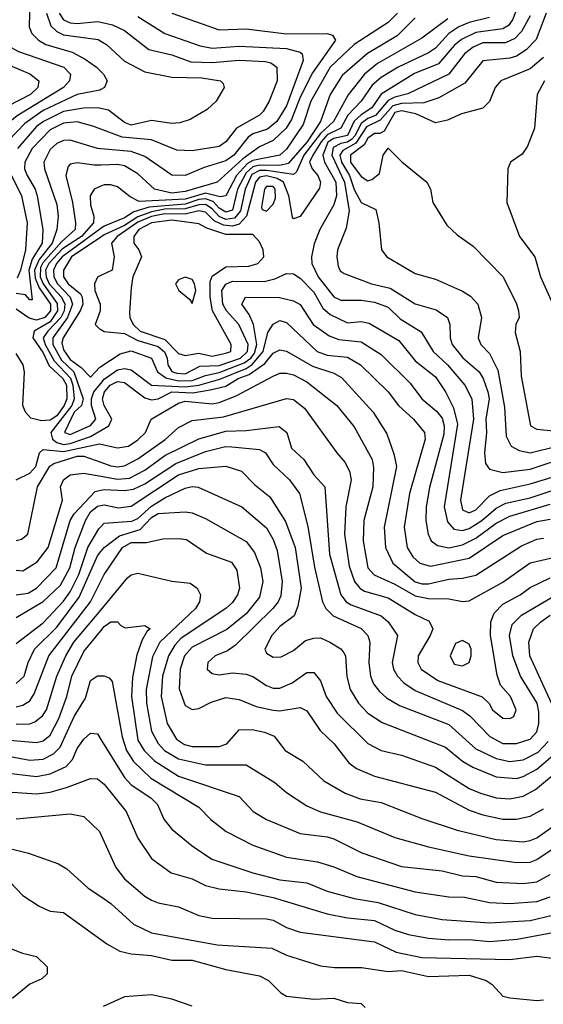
# Model space of a CAD drawing. Header units: inches. Extents: x 1793389 to 1900389, y 320802 to 470796.
# Tile 388 of 656: x 1829760 to 1831309, y 442159 to 445071. Entities that reach past the tile are written whole.
import ezdxf

# ---------------------------------------------------------------- set-up
doc = ezdxf.new("R2010")
doc.units = ezdxf.units.IN
doc.header["$MEASUREMENT"] = 0
doc.layers.add('B8424', color=7, linetype='Continuous')
doc.layers.add('B8434', color=7, linetype='Continuous')

msp = doc.modelspace()

# ---------------------------------------------------------------- linework, layer by layer
at = {"layer": 'B8424', "color": 2}
for points, elevation in [([(1829605.5, 445110), (1829618.5, 445058.5), (1829642.9, 445022.9), (1829670.3, 444970), (1829691.9, 444951.9), (1829790, 444910.3), (1829817.1, 444890), (1829814, 444870), (1829792.2, 444850), (1829725.4, 444814.6), (1829691.6, 444788.4), (1829630, 444707.3), (1829610, 444702.9), (1829590, 444722), (1829563.2, 444810), (1829552.1, 444832.1), (1829536.4, 444850), (1829387.1, 444950), (1829336.9, 444990), (1829294.8, 445070), (1829219.8, 445170)], 358), ([(1829727.7, 445110), (1829723.1, 445010), (1829733, 444990), (1829756.7, 444976.7), (1829890.5, 444930), (1829910.3, 444910), (1829907.2, 444890), (1829890.1, 444869.9), (1829753.1, 444786.9), (1829708.9, 444751.1), (1829692.2, 444727.8), (1829674.4, 444690), (1829650, 444605.2), (1829630, 444599.5), (1829610, 444613.3), (1829570, 444671.6), (1829555.7, 444710), (1829539.1, 444790), (1829518, 444830), (1829470.3, 444870.3), (1829301.7, 444970), (1829266, 445050), (1829195.8, 445130)], 362), ([(1829790.3, 445130), (1829788.7, 445050), (1829796.4, 445030), (1829815.5, 445010), (1829837.8, 444997.8), (1829915.2, 444975.2), (1829953.8, 444953.8), (1829987.7, 444930), (1830000, 444917.7)], 366), ([(1829839.3, 445090), (1829852.5, 445052.5), (1829870, 445035.6), (1829890, 445026), (1829992.4, 445012.4), (1830000, 445007.7)], 370), ([(1829876.9, 445090), (1829890, 445070.3), (1829910, 445061.8), (1829930, 445059.7), (1829990, 445065.8), (1830000, 445063.4)], 374), ([(1830000, 444864), (1829997.4, 444862.6), (1829930, 444849.8), (1829830, 444801.8), (1829775.7, 444764.3), (1829726.9, 444713.1)], 366), ([(1830000, 444807.8), (1829990, 444809.8), (1829948.9, 444808.9), (1829890, 444799.4), (1829830.3, 444770), (1829810, 444754.6), (1829753.4, 444690)], 370), ([(1830000, 444747.3), (1829976.2, 444756.2), (1829930, 444768.3), (1829890, 444764.5), (1829850, 444745.1), (1829797.3, 444690), (1829775.8, 444650), (1829774.9, 444630), (1829782, 444610), (1829805.8, 444570), (1829811.5, 444550), (1829829.1, 444450), (1829827.2, 444410), (1829797.2, 444362.8), (1829787.5, 444330), (1829797.3, 444242.7), (1829790, 444242.7), (1829777.5, 444257.5), (1829750, 444260.8)], 374), ([(1830000, 444688.9), (1829990, 444689.8), (1829910, 444714.3), (1829890, 444714), (1829870, 444704.7), (1829850, 444687), (1829832, 444650), (1829833.7, 444630), (1829870, 444524.7), (1829873.6, 444490), (1829870.2, 444450), (1829856.2, 444410), (1829817.8, 444362.2), (1829803.8, 444330), (1829806.1, 444306.1), (1829818.1, 444278.1), (1829851.2, 444230), (1829851.7, 444210), (1829834.5, 444190), (1829810, 444182.5), (1829787.9, 444187.9), (1829750, 444214.8)], 378), ([(1830000, 444640.9), (1829980.4, 444640.4), (1829930, 444647.3), (1829910, 444643.7), (1829903.4, 444636.6), (1829897, 444610), (1829916.9, 444530), (1829925.7, 444470), (1829924.6, 444450), (1829884.7, 444415.3), (1829828.3, 444351.7), (1829822.2, 444337.8), (1829821.1, 444310), (1829830.1, 444290), (1829871.5, 444231.5), (1829872.5, 444210), (1829850, 444177.7), (1829803.1, 444150), (1829799.3, 444130), (1829830, 444086.2), (1829847.7, 444047.7), (1829887.7, 444010), (1829898.8, 443990), (1829899.5, 443950), (1829891.9, 443930), (1829870, 443899.8), (1829850, 443886.5), (1829824.9, 443884.9), (1829792.9, 443892.9), (1829777, 443910), (1829769.5, 443930.5), (1829774.5, 444030), (1829770.6, 444050), (1829750, 444083.8)], 382), ([(1829736.5, 444610), (1829766, 444550), (1829782, 444470), (1829777.7, 444390), (1829762.4, 444330), (1829753.1, 444306.9)], 370), ([(1830000, 444578.5), (1829980.7, 444570), (1829968.7, 444550), (1829970, 444522), (1829979.5, 444490), (1829978.5, 444470), (1829943.2, 444430), (1829886.7, 444393.3), (1829846.6, 444350), (1829836.9, 444330), (1829838.4, 444310), (1829847.9, 444290), (1829884.1, 444250), (1829893.4, 444230), (1829891.6, 444210), (1829881.7, 444190), (1829843.2, 444150), (1829830.1, 444130), (1829836.1, 444110), (1829862.4, 444062.4), (1829910.4, 444010.4), (1829917.4, 443990), (1829921, 443950), (1829914.7, 443930), (1829852, 443850), (1829857.2, 443830), (1829870, 443820.2), (1829890, 443814.4), (1829910, 443818), (1829970, 443838.5), (1830000, 443856)], 386), ([(1830000, 444453.2), (1829886.2, 444370), (1829869.5, 444350), (1829860.1, 444330), (1829860.8, 444310), (1829872.1, 444290), (1829909.5, 444250), (1829916.8, 444230), (1829901.4, 444190), (1829858.1, 444130), (1829858.1, 444110), (1829883.7, 444063.7), (1829920.7, 444030), (1829947.7, 443950), (1829942.7, 443930), (1829921.5, 443910), (1829893, 443850), (1829910, 443844.3), (1829970, 443870.4), (1829985.1, 443890), (1829972.5, 443930), (1829972.3, 443950), (1829979.8, 443970), (1830000, 443995.2)], 390), ([(1830000, 444428.1), (1829914, 444370), (1829889.4, 444330), (1829889.4, 444310), (1829903.2, 444290), (1829939.8, 444259.8), (1829945.4, 444250), (1829946.8, 444230), (1829938.8, 444210), (1829888.5, 444130), (1829885, 444115), (1829890, 444094.4), (1829910, 444066.5), (1829942.3, 444042.3), (1829970, 444013.4), (1829997, 444043), (1830000, 444044.9)], 394), ([(1830000, 444314), (1829990, 444309.2), (1829981.3, 444290), (1829982.3, 444270), (1829998.7, 444230), (1829998.7, 444210), (1829984, 444170), (1829996.7, 444156.7), (1830000, 444154.8)], 398), ([(1829749.6, 443710), (1829790.5, 443729.5), (1829807.8, 443750), (1829819.1, 443790), (1829830, 443800.2), (1829890, 443793.6), (1829996.5, 443816.5), (1830000, 443815.8)], 382), ([(1829750, 443530.8), (1829765.6, 443534.4), (1829784, 443550), (1829813.3, 443690), (1829849.1, 443750.9), (1829861.7, 443758.3), (1829930, 443780.6), (1829950, 443780.7), (1830000, 443762.4)], 378), ([(1829750, 443443), (1829770, 443441.6), (1829811.9, 443468.1), (1829844, 443510), (1829887.3, 443650), (1829880.7, 443690), (1829890, 443710.5), (1829910, 443724.9), (1829949.7, 443730.3), (1830000, 443721)], 374), ([(1829750, 443370.3), (1829784.9, 443375.1), (1829810, 443390.4), (1829868.2, 443450), (1829909.9, 443590.1), (1829921.5, 443610), (1829983.8, 443676.2), (1830000, 443679.3)], 370), ([(1829750, 443303.1), (1829830, 443350.3), (1829881.4, 443398.6), (1829908.9, 443450), (1829924.1, 443510), (1829955.1, 443590), (1829970, 443615.6), (1829990, 443632.6), (1830000, 443634.4)], 366), ([(1829750, 443226), (1829830, 443287.6), (1829890, 443351.6), (1829910, 443379.5), (1829935, 443430), (1829961.8, 443510), (1829994.3, 443565.7), (1830000, 443571.7)], 362), ([(1829750, 443108.4), (1829773, 443130), (1829785.4, 443170), (1829804.4, 443210), (1829870, 443274.3), (1829936.6, 443363.4), (1829990, 443486), (1830000, 443498.2)], 358), ([(1829750, 443038.9), (1829770, 443044.2), (1829790, 443057.1), (1829803, 443077), (1829846.9, 443190), (1829969.8, 443350), (1830000, 443410.5)], 354), ([(1829750, 442987.6), (1829790, 442988.9), (1829805.1, 442994.9), (1829827.6, 443012.4), (1829839.7, 443030), (1829869.8, 443130.2), (1829896.4, 443190), (1829920.9, 443230), (1830000, 443325.1)], 350), ([(1829730, 442940.2), (1829810, 442933.4), (1829830, 442938.7), (1829850, 442955.5), (1829875.6, 443004.4), (1829899.8, 443070), (1829914.5, 443130), (1829950, 443202.4), (1830000, 443264.1)], 346), ([(1829690, 442900.2), (1829790, 442881.5), (1829830, 442884.4), (1829860.3, 442899.7), (1829880, 442920), (1829921.7, 443010), (1829955.1, 443064.9), (1829970, 443117.3), (1829990, 443131), (1830000, 443131)], 342), ([(1829710, 442844.9), (1829810, 442832.6), (1829850, 442840.9), (1829897.3, 442862.7), (1829916.2, 442883.8), (1829930, 442916.3), (1829950, 442943), (1829970, 442960.7), (1829990, 442958.8), (1830000, 442942.8)], 338), ([(1829708.9, 442788.9), (1829810, 442781.7), (1829850, 442787.2), (1829899.1, 442800.9), (1829970, 442826.8), (1829990, 442826), (1830000, 442818.4)], 334), ([(1829750, 442708), (1829910, 442722.4), (1829950, 442714.9), (1829996.3, 442670), (1830000, 442661.8)], 330), ([(1829690, 442630.4), (1829786.4, 442606.4), (1829875.2, 442575.2), (1829899.9, 442559.9), (1829962.8, 442502.8), (1830000, 442478)], 326), ([(1829730, 442522.8), (1829770, 442481), (1829818, 442450), (1829850, 442434.8), (1829890, 442430.6), (1830000, 442351.5)], 322), ([(1828782.5, 442157.5), (1828830, 442180.5), (1828890, 442183), (1828973.6, 442206.4), (1829060.8, 442239.2), (1829109.7, 442270.3), (1829191.3, 442348.7), (1829310, 442405.5), (1829347.5, 442407.5), (1829450, 442397.3), (1829470.5, 442390.5), (1829510, 442366.8), (1829630, 442346), (1829690, 442341), (1829769, 442311), (1829810, 442301), (1829842, 442270), (1829842, 442250), (1829825.4, 442234.6), (1829790, 442219), (1829741.1, 442178.9), (1829690, 442159.5), (1829651.5, 442128.5)], 318)]:
    msp.add_lwpolyline(points, dxfattribs=dict(at, elevation=elevation))
at = {"layer": 'B8434', "color": 2}
for points, elevation in [([(1830210, 445090.3), (1830350, 445041.1), (1830430, 445044), (1830549.1, 445029.1), (1830670.2, 445030.2), (1830685.5, 445025.5), (1830694.4, 445010), (1830626.4, 444913.6), (1830590, 444841.3), (1830564.7, 444775.3), (1830548.1, 444750), (1830510, 444713.1), (1830470, 444694.8), (1830420.5, 444659.5), (1830344, 444590), (1830250, 444562.4), (1830210, 444558), (1830159.5, 444570), (1830110, 444615.1), (1830070, 444638.3), (1830050, 444642.3), (1830000, 444640.9)], 382), ([(1830877.6, 445090), (1830850, 445062.4), (1830750, 444997.7), (1830678.5, 444930), (1830621.3, 444830), (1830599.1, 444760.9), (1830550, 444688.2), (1830530, 444669.8), (1830450, 444654.6), (1830434.5, 444645.5), (1830401.7, 444610), (1830370, 444549.6), (1830353.3, 444546.7), (1830310, 444557.5), (1830250, 444540.3), (1830113.5, 444533.5), (1830087.1, 444547.1), (1830050, 444576.2), (1830030, 444582.9), (1830010, 444582.9), (1830000, 444578.5)], 386), ([(1830110, 445080.3), (1830190, 445030.3), (1830293.9, 444993.9), (1830330, 444986.9), (1830410, 444992.7), (1830550, 444985.2), (1830590, 444974.9), (1830596.3, 444970), (1830598.7, 444950), (1830550, 444816.2), (1830520.8, 444770), (1830493.4, 444746.6), (1830450, 444732.8), (1830436.4, 444723.6), (1830393.6, 444670), (1830370, 444653.8), (1830306.2, 444633.8), (1830249.7, 444609.7), (1830210, 444611.5), (1830130, 444666.6), (1830090, 444681.4), (1830000, 444688.9)], 378), ([(1831227.1, 445092.9), (1831218.5, 445070), (1831206.5, 445053.5), (1831190, 445044.2), (1831110, 445033.3), (1831067.5, 445012.5), (1831045.3, 444994.7), (1830999.6, 444940.4), (1830928.7, 444911.3), (1830830, 444850.9), (1830802, 444810), (1830770, 444789.9), (1830750, 444770.8), (1830730, 444728.4), (1830690, 444719.9), (1830671.8, 444708.2), (1830657.3, 444670), (1830661.8, 444650), (1830695.9, 444590), (1830697.2, 444550), (1830690, 444523.7), (1830648.5, 444450), (1830631.7, 444408.3), (1830623.1, 444370), (1830624.2, 444350), (1830643.2, 444310), (1830690, 444251.7), (1830710, 444241.1), (1830770, 444241.7), (1830810, 444235.6), (1830850, 444220.4), (1830885.9, 444185.9), (1830947.7, 444147.7), (1830983.1, 444090), (1831025.7, 444050), (1831077.6, 443990), (1831098, 443950), (1831102.4, 443890), (1831064, 443650), (1831070, 443622), (1831090, 443612.2), (1831110, 443621.7), (1831150, 443662.6), (1831181.2, 443678.8), (1831270, 443698), (1831410, 443740.8)], 402), ([(1831270, 445082), (1831244.4, 445035.6), (1831225, 445015), (1831197.6, 445002.4), (1831130, 445002.4), (1831101.3, 444990), (1831076.5, 444970), (1831030.2, 444909.8), (1830908.5, 444851.5), (1830870, 444842.1), (1830850, 444832.1), (1830812.7, 444787.3), (1830790, 444778.6), (1830770, 444764.3), (1830752.2, 444727.8), (1830742.6, 444717.4), (1830730, 444708.2), (1830710, 444704.4), (1830687.5, 444692.5), (1830683.5, 444670), (1830721.2, 444590), (1830734.5, 444505.5), (1830726, 444454), (1830700.5, 444390), (1830698, 444370), (1830702, 444342), (1830708.5, 444328.5), (1830720.4, 444320.4), (1830801, 444290), (1830856.5, 444276.5), (1830930, 444230.3), (1830992.8, 444212.8), (1831025.5, 444190), (1831033, 444170), (1831034, 444130), (1831039.5, 444110), (1831071.2, 444071.2), (1831119.5, 444030), (1831131.6, 444010), (1831145.5, 443970), (1831149.1, 443950), (1831138.8, 443890), (1831141.2, 443850), (1831135.6, 443790), (1831138.7, 443758.7), (1831150, 443741.6), (1831190, 443731.8), (1831270, 443741.3), (1831390, 443781.3)], 406), ([(1831317.3, 445090), (1831287.8, 445012.2), (1831258.6, 444981.4), (1831230, 444963.1), (1831210, 444956.8), (1831130, 444949.6), (1831077.2, 444882.8), (1831000.4, 444839.6), (1830955.5, 444824.5), (1830890, 444822.6), (1830864, 444816), (1830826.6, 444773.4), (1830785.8, 444754.2), (1830754.8, 444705.2), (1830716.1, 444683.9), (1830707.2, 444670), (1830712.5, 444650), (1830736.4, 444610), (1830750, 444568.2), (1830770, 444530.4), (1830814, 444510), (1830823, 444470), (1830830.6, 444390.6), (1830846, 444370), (1830930, 444320.7), (1830990, 444304), (1831070, 444268), (1831093.5, 444253.5), (1831115.5, 444230), (1831126, 444190), (1831116.3, 444130), (1831124.9, 444110), (1831150, 444084), (1831174.4, 444034.4), (1831194.9, 443925.1), (1831199.5, 443839.5), (1831214, 443810), (1831237.4, 443797.4), (1831270, 443790.3), (1831430, 443829.2)], 410), ([(1831150, 445077.3), (1831090, 445062.5), (1831059.5, 445050), (1831030.1, 445029.9), (1830990, 444986.6), (1830970, 444972.6), (1830880.4, 444930), (1830830, 444899.8), (1830802.7, 444877.3), (1830770.1, 444829.9), (1830731.1, 444788.9), (1830710.2, 444750), (1830670, 444729.9), (1830652.1, 444710), (1830627.4, 444670), (1830617.5, 444650), (1830625.2, 444630), (1830642.6, 444610), (1830650.3, 444590), (1830647.2, 444572.8), (1830590, 444489.2), (1830570, 444482), (1830567, 444487), (1830556.1, 444550), (1830540.7, 444590), (1830521.5, 444601.5), (1830490, 444608.7), (1830470, 444604.8), (1830457.7, 444590), (1830430.9, 444490), (1830410, 444465.7), (1830390, 444460.2), (1830363, 444463), (1830336, 444476), (1830310, 444501.7), (1830290, 444505.9), (1830250, 444496), (1830190, 444497.2), (1830150, 444488.5), (1830110, 444472), (1830048.9, 444430), (1830031.7, 444410), (1830039.3, 444370), (1830033.4, 444330), (1830000, 444314)], 398), ([(1830930, 445076.3), (1830876.7, 445023.3), (1830789.4, 444970.6), (1830713.9, 444906.1), (1830679, 444850), (1830650.2, 444770), (1830610.7, 444710), (1830554.2, 444645.8), (1830530, 444639.6), (1830470, 444640.9), (1830450, 444635.8), (1830430, 444618.4), (1830404.6, 444570), (1830390, 444507.5), (1830370, 444501.4), (1830350, 444513.8), (1830332.9, 444532.9), (1830310, 444540.7), (1830290, 444539), (1830250, 444525), (1830143.6, 444516.4), (1830097.6, 444502.4), (1830070, 444484.9), (1830010, 444460.5), (1830000, 444453.2)], 390), ([(1831026.6, 445073.4), (1830950, 445015.8), (1830819.2, 444940.8), (1830780.3, 444910), (1830731.7, 444848.3), (1830688.2, 444770), (1830650, 444734.3), (1830601, 444670), (1830579.5, 444620.5), (1830570, 444612.8), (1830490, 444624.5), (1830470, 444624.4), (1830447, 444613), (1830426.8, 444570), (1830413.9, 444506.1), (1830396, 444484), (1830370, 444480.1), (1830350, 444488.4), (1830330, 444511.6), (1830310, 444524), (1830290, 444523.8), (1830250, 444511.9), (1830190, 444510.9), (1830150, 444502.9), (1830110, 444488.3), (1830070, 444462.5), (1830010, 444434.9), (1830000, 444428.1)], 394), ([(1830000, 445063.4), (1830035.2, 445055.2), (1830070, 445038.4), (1830142.7, 444982.7), (1830210, 444967), (1830266.4, 444946.4), (1830330, 444944.5), (1830410, 444951.2), (1830487.6, 444947.6), (1830502.9, 444942.9), (1830520.5, 444930), (1830521.6, 444890), (1830498.4, 444830), (1830480.5, 444799.5), (1830470, 444788), (1830401.6, 444750), (1830370, 444709.6), (1830350, 444696.2), (1830270, 444682.6), (1830225.3, 444685.3), (1830150, 444715.1), (1830063.5, 444723.5), (1830000, 444747.3)], 374), ([(1830000, 445007.7), (1830017.1, 444997.1), (1830070, 444948.4), (1830130, 444917), (1830210, 444901.1), (1830299, 444899), (1830354, 444890), (1830362, 444882), (1830364.7, 444870), (1830341, 444830), (1830314.6, 444805.4), (1830264.1, 444775.9), (1830234.4, 444765.6), (1830210, 444763.6), (1830150, 444772.8), (1830090, 444758.9), (1830070, 444766.9), (1830023.1, 444803.1), (1830000, 444807.8)], 370), ([(1831310, 444958.9), (1831270, 444925.1), (1831184, 444890), (1831167.3, 444870), (1831150, 444828.7), (1831130.5, 444809.5), (1831067.5, 444792.5), (1831026.2, 444773.8), (1830990, 444766), (1830932.6, 444792.6), (1830890, 444800.8), (1830870, 444796.1), (1830838.7, 444741.3), (1830826, 444734), (1830810, 444733.8), (1830790, 444720.5), (1830779.3, 444700.7), (1830739.2, 444670), (1830738.5, 444650), (1830770, 444606.7), (1830790, 444594), (1830802, 444598), (1830824.4, 444615.6), (1830835.3, 444670), (1830850.8, 444690.8), (1830890.6, 444650.6), (1830964.7, 444590), (1830976, 444570), (1830982, 444530), (1831023.5, 444463.5), (1831054.4, 444434.4), (1831101.4, 444401.4), (1831190.3, 444310.3), (1831230.3, 444230.3), (1831235.5, 444210), (1831238, 444190), (1831228, 444170), (1831225.8, 444145.8), (1831240.5, 444090), (1831243.4, 444016.6), (1831271, 443870), (1831290, 443860.5), (1831350, 443853.7)], 414), ([(1830000, 444917.7), (1830007.7, 444910), (1830019.1, 444890), (1830010.8, 444870), (1830000, 444864)], 366), ([(1831313, 444890), (1831290.7, 444850), (1831282.8, 444750), (1831262.8, 444697.2), (1831246.4, 444673.6), (1831212, 444650), (1831204.7, 444630), (1831201, 444530), (1831238.8, 444430), (1831284, 444370), (1831300.5, 444310), (1831346.8, 444210)], 418), ([(1830000, 444154.8), (1830010, 444149), (1830070, 444143.2), (1830110, 444121.9), (1830170, 444104.1), (1830188.7, 444088.7), (1830196.9, 444070), (1830198.6, 444050), (1830210, 444030.4), (1830225.4, 444025.4), (1830250, 444023.2), (1830293.6, 444046.4), (1830350, 444048.5), (1830413.6, 444070), (1830433.9, 444090), (1830435.8, 444110), (1830408.5, 444170), (1830372.4, 444210), (1830361.2, 444230), (1830358.7, 444270), (1830370, 444288.5), (1830390, 444298), (1830483.3, 444296.7), (1830515.2, 444304.8), (1830550, 444320.4), (1830570, 444319.3), (1830590, 444306.4), (1830630, 444265.3), (1830657.4, 444217.4), (1830679.1, 444199.1), (1830730, 444174.6), (1830770, 444178), (1830793.9, 444173.9), (1830881.8, 444121.8), (1830930, 444062.4), (1830990, 444014.9), (1831019.5, 443970), (1831043.2, 443923.2), (1831055, 443875), (1831016.1, 443630), (1831026.1, 443586.1), (1831044.3, 443564.3), (1831070, 443560.2), (1831090, 443566.2), (1831127.1, 443590), (1831170, 443626.5), (1831198.3, 443641.7), (1831270, 443657.2), (1831350, 443683.9)], 398), ([(1830000, 444044.9), (1830057.5, 444082.5), (1830090, 444091.5), (1830150, 444070.3), (1830167.7, 444030), (1830192.1, 444012.1), (1830230, 444003.4), (1830270, 444003.6), (1830310, 444018.9), (1830350, 444027.2), (1830424, 444056), (1830444.3, 444070), (1830455.1, 444084.9), (1830461.9, 444110), (1830452.1, 444170), (1830439.3, 444199.3), (1830417, 444230), (1830428.7, 444250), (1830529, 444249), (1830570, 444239.5), (1830590, 444228.2), (1830628.9, 444170), (1830675.6, 444135.6), (1830704.7, 444124.7), (1830770, 444118), (1830830, 444080.4), (1830915.9, 443995.9), (1830950.4, 443950), (1830993.3, 443913.3), (1831010, 443892.4), (1831015.9, 443870), (1831014.9, 443845.1), (1830972.7, 443687.3), (1830963.1, 443630), (1830962, 443590), (1830968.4, 443550), (1830978, 443530), (1830995.8, 443515.8), (1831030, 443509.1), (1831070, 443517.6), (1831110, 443537.6), (1831170, 443581.8), (1831210, 443602.4), (1831330, 443638.2)], 394), ([(1830000, 443995.2), (1830010, 444007.7), (1830050, 444035.2), (1830070, 444039.7), (1830090, 444035.2), (1830150.2, 443990.2), (1830250, 443985), (1830289.9, 443990.1), (1830352.1, 444007.9), (1830430, 444039.9), (1830448.4, 444051.6), (1830480.5, 444090), (1830494.5, 444145.5), (1830510, 444170.7), (1830530, 444181.6), (1830550, 444175.5), (1830640.5, 444090), (1830670, 444079.1), (1830730, 444072.9), (1830768, 444050), (1830850, 443970.5), (1830880.5, 443930), (1830925.5, 443890), (1830958, 443850), (1830959.3, 443830), (1830913.1, 443670), (1830898, 443570), (1830907, 443510), (1830923, 443483), (1830944.1, 443464.1), (1830975.3, 443455.3), (1831090, 443478.3), (1831190, 443546), (1831290, 443586.9), (1831330, 443593.8)], 390), ([(1830000, 443856), (1830024, 443870), (1830033.3, 443890), (1830009.8, 443930), (1830005, 443950), (1830010.8, 443970), (1830027.9, 443990), (1830050, 444000.7), (1830070, 443998), (1830130, 443952.7), (1830150, 443947.1), (1830170, 443950.2), (1830209.9, 443970.1), (1830272.1, 443967.9), (1830324.1, 443975.9), (1830370, 443987.6), (1830406.6, 444010), (1830438.7, 444021.3), (1830485.4, 444054.6), (1830510, 444084.9), (1830530, 444094.9), (1830550, 444090.4), (1830626.1, 444046.1), (1830690, 444025.3), (1830712.5, 444012.5), (1830806, 443910), (1830846.7, 443846.7), (1830867.3, 443787.3), (1830874.9, 443750), (1830838, 443570), (1830842, 443510), (1830864.2, 443464.2), (1830930, 443409.1), (1830950, 443402.4), (1830970, 443402.4), (1831030, 443416.9), (1831070, 443419.5), (1831110, 443428.8), (1831245.2, 443514.8), (1831290, 443534.6), (1831310, 443537.4)], 386), ([(1830000, 443815.8), (1830050, 443804.9), (1830082, 443810), (1830110, 443828.4), (1830132, 443850), (1830149, 443890), (1830230, 443937.4), (1830250, 443942.4), (1830330, 443934.9), (1830350, 443938.5), (1830400.9, 443959.1), (1830510, 444017), (1830530, 444025.3), (1830550, 444025.7), (1830570, 444021.1), (1830610, 444000.3), (1830698, 443930), (1830750, 443866.8), (1830803.1, 443770), (1830807.1, 443747.1), (1830804.6, 443690), (1830778, 443590), (1830776.5, 443530), (1830790.3, 443450.3), (1830809.2, 443429.2), (1830870, 443402), (1830930, 443367.1), (1830970, 443359.7), (1831030, 443358.7), (1831070, 443350.4), (1831090, 443352.7), (1831190, 443407.2), (1831270, 443464.9), (1831339.1, 443480.9)], 382), ([(1830000, 443762.4), (1830030, 443751.5), (1830050, 443748.2), (1830070, 443751.5), (1830110, 443772.6), (1830190.6, 443829.4), (1830230, 443864.9), (1830270, 443885.3), (1830363.1, 443896.9), (1830550, 443950.5), (1830570, 443948.2), (1830602.5, 443922.5), (1830698, 443790), (1830722.6, 443762.6), (1830736.2, 443736.2), (1830741.3, 443710), (1830724.6, 443630), (1830720.9, 443550), (1830735.3, 443455.3), (1830750.3, 443410), (1830766.4, 443390), (1830780.7, 443380.7), (1830850, 443361.7), (1830930, 443312.2), (1830972, 443292), (1830982, 443270), (1830974.9, 443250), (1830939.5, 443190), (1830938.4, 443170), (1830948.4, 443150), (1830997, 443117), (1831128.8, 443068.8), (1831148.7, 443048.7), (1831159.1, 443030), (1831190, 443005.5), (1831210, 443004.9), (1831222, 443010), (1831229.3, 443030), (1831211.8, 443070), (1831182.7, 443102.7), (1831172.6, 443132.6), (1831152.6, 443250), (1831154.3, 443290), (1831163.7, 443316.3), (1831190, 443343.1), (1831240.9, 443370), (1831270, 443392.2), (1831330, 443420.3)], 378), ([(1830000, 443721), (1830050, 443711.8), (1830084.9, 443715.1), (1830130, 443739.1), (1830190, 443782.2), (1830290, 443831.7), (1830370, 443854.4), (1830430, 443856), (1830528.3, 443868.3), (1830550.3, 443850.3), (1830564.2, 443804.2), (1830600.7, 443770), (1830630, 443724.9), (1830663, 443690), (1830676.9, 443490), (1830710.3, 443370), (1830726.4, 443350), (1830740.7, 443340.7), (1830830, 443308.4), (1830850.4, 443290), (1830878, 443250), (1830862.4, 443170), (1830866, 443150), (1830878, 443130), (1830896.3, 443110), (1830930, 443087), (1831070, 443028.5), (1831092.3, 443012.3), (1831151.3, 442951.3), (1831190, 442930.3), (1831230, 442930.3), (1831270, 442943.7), (1831290, 442964.9), (1831296, 442990), (1831296.2, 443023.8), (1831290.9, 443050), (1831242, 443130), (1831219.1, 443190), (1831209.7, 443250), (1831217.3, 443282.7), (1831244.5, 443310), (1831350, 443371.7)], 374), ([(1830000, 443679.3), (1830010, 443681.2), (1830070, 443678.8), (1830097.4, 443682.6), (1830130, 443698.2), (1830221.8, 443758.2), (1830310, 443794.4), (1830368.8, 443808.8), (1830387.8, 443807.8), (1830470, 443799.5), (1830487.3, 443790), (1830510, 443755.5), (1830558, 443710), (1830588, 443670), (1830612.7, 443572.7), (1830632.4, 443452.4), (1830655.8, 443350), (1830666, 443330), (1830687.9, 443307.9), (1830770.2, 443270.2), (1830790.2, 443250.2), (1830795.8, 443230), (1830793.4, 443170), (1830798, 443130), (1830806.7, 443106.7), (1830824.2, 443084.2), (1830845.4, 443065.4), (1830883.4, 443043.4), (1831030, 442986.7), (1831110, 442915.3), (1831170, 442886.3), (1831210, 442877.7), (1831250, 442882.7), (1831294.5, 442905.5), (1831323.7, 442936.3)], 370), ([(1830000, 443634.4), (1830010, 443636.1), (1830052.3, 443627.7), (1830090, 443632), (1830230, 443725.2), (1830290, 443744), (1830370, 443750.3), (1830416, 443736), (1830455.6, 443695.6), (1830499.9, 443659.9), (1830547, 443587), (1830575.2, 443510), (1830592.7, 443390), (1830583, 443337), (1830571.8, 443308.2), (1830530, 443276.2), (1830506, 443250), (1830485.5, 443210), (1830490, 443198), (1830510, 443185.5), (1830533.4, 443186.6), (1830570, 443205.5), (1830605.3, 443234.7), (1830630, 443242.4), (1830650, 443243.1), (1830677.3, 443230), (1830710.3, 443210.3), (1830719.2, 443199.2), (1830723.8, 443190), (1830728.5, 443128.5), (1830738.4, 443090), (1830762.4, 443050), (1830790, 443020.4), (1830833, 442993), (1831020.2, 442920.2), (1831070, 442878.7), (1831100.4, 442860.4), (1831170, 442831.7), (1831230, 442827.6), (1831250, 442832.9), (1831290, 442855.2), (1831352.5, 442907.5)], 366), ([(1830000, 443571.7), (1830010, 443582.4), (1830092.3, 443587.7), (1830110, 443595.9), (1830150, 443632.1), (1830190, 443657.3), (1830250, 443685.3), (1830270, 443690.3), (1830288.6, 443688.6), (1830417.3, 443630), (1830490, 443568), (1830510, 443534), (1830521.5, 443501.5), (1830536.9, 443410), (1830532.7, 443367.3), (1830525.3, 443350), (1830508.7, 443330), (1830399.1, 443220.9), (1830374.9, 443205.1), (1830338.8, 443190), (1830317.3, 443170), (1830314.8, 443150), (1830330, 443137.3), (1830350, 443133.4), (1830390, 443139.3), (1830430, 443135.8), (1830450, 443128.4), (1830490, 443102.4), (1830510, 443094.4), (1830530, 443094.4), (1830566, 443110), (1830610, 443140.7), (1830630, 443141), (1830650, 443116), (1830666.7, 443070), (1830699.9, 443019.9), (1830790, 442930.4), (1830830, 442910.4), (1830890, 442896.4), (1830990, 442860.4), (1831090, 442797.6), (1831123.4, 442783.4), (1831170, 442770.3), (1831210, 442767.4), (1831250, 442774.9), (1831285.7, 442794.3), (1831362.5, 442857.5)], 362), ([(1830000, 443498.2), (1830010, 443510.3), (1830055.1, 443544.9), (1830116.4, 443563.6), (1830150, 443598.4), (1830170, 443611), (1830250, 443615.3), (1830270, 443612.4), (1830310, 443596.4), (1830430, 443528), (1830454.9, 443494.9), (1830472.4, 443450), (1830479.5, 443410), (1830470, 443363.7), (1830430, 443314.3), (1830372.7, 443267.3), (1830270, 443215.4), (1830247.7, 443190), (1830234.9, 443150), (1830232.3, 443092.3), (1830250, 443042.8), (1830270, 443030.8), (1830290, 443034), (1830326.9, 443053.1), (1830370, 443066.4), (1830410, 443060.4), (1830459.9, 443039.9), (1830510, 443028.8), (1830530, 443027.2), (1830590, 443037.1), (1830610, 443027.3), (1830649, 442969), (1830690.6, 442930), (1830733.5, 442873.5), (1830756.7, 442856.7), (1830810, 442834.4), (1830990, 442786.4), (1831090, 442733.4), (1831130, 442719.5), (1831190, 442707.2), (1831230, 442707), (1831270, 442715.3), (1831310, 442737.6)], 358), ([(1830000, 443410.5), (1830010, 443430.6), (1830063.9, 443510), (1830090, 443525.2), (1830135.2, 443524.8), (1830184.1, 443535.9), (1830230, 443537.1), (1830253.5, 443533.5), (1830313.1, 443493.1), (1830386.7, 443466.7), (1830403.1, 443443.1), (1830410.4, 443390), (1830404.4, 443370), (1830390, 443347.6), (1830370, 443329.7), (1830238.4, 443241.6), (1830219, 443221), (1830200.2, 443190), (1830182.8, 443130), (1830179, 443070), (1830196.5, 442990), (1830223.8, 442943.8), (1830247.6, 442927.6), (1830270, 442922), (1830350, 442922), (1830372.7, 442930), (1830410, 442970.6), (1830447.6, 442972.4), (1830484.4, 442964.4), (1830512.8, 442952.8), (1830546, 442910), (1830598, 442878), (1830659.9, 442819.9), (1830723.4, 442783.4), (1830767.3, 442767.3), (1830830, 442755.8), (1830950, 442708.4), (1831054.7, 442674.7), (1831170, 442647.2), (1831250, 442640.3), (1831270, 442643.7), (1831290, 442652), (1831394.4, 442725.6)], 354), ([(1830000, 443325.1), (1830079.4, 443420.6), (1830090, 443428.9), (1830110, 443434.6), (1830210, 443410.2), (1830264.4, 443404.4), (1830284.9, 443390), (1830295.5, 443370), (1830292.2, 443350), (1830280.3, 443330), (1830175.2, 443230), (1830153, 443187), (1830134.4, 443090), (1830135.5, 443050), (1830150, 442967.3), (1830170.2, 442930.2), (1830188.8, 442910), (1830230, 442885.5), (1830310, 442867.6), (1830430, 442868), (1830514.9, 442814.9), (1830550, 442785.5), (1830610, 442746), (1830650, 442728.5), (1830759, 442699), (1830870, 442653), (1830970, 442624.9), (1831090, 442598), (1831230, 442578.7), (1831270, 442579.5), (1831290, 442587.2), (1831410, 442668.7)], 350), ([(1831333.6, 443050), (1831269.8, 443190), (1831266.9, 443230), (1831280.5, 443270), (1831301.6, 443290), (1831330, 443310.2)], 370), ([(1830000, 443264.1), (1830010, 443276.4), (1830030, 443290.4), (1830050, 443290.4), (1830059.1, 443279.1), (1830072.5, 443272.5), (1830130, 443279.1), (1830146, 443270), (1830137.1, 443262.9), (1830123, 443237), (1830106.9, 443193.1), (1830094.3, 443125.7), (1830091.3, 443070), (1830110, 442940.7), (1830128.9, 442910), (1830159, 442879), (1830230, 442834.3), (1830410, 442774), (1830450.8, 442730), (1830490, 442706), (1830590, 442664.4), (1830670, 442654.9), (1830690, 442648.7), (1830772.5, 442607.5), (1830890, 442567), (1831010, 442553.7), (1831070, 442539.5), (1831110, 442537.4), (1831170, 442521.1), (1831250, 442516.5), (1831290, 442522), (1831330, 442543.1)], 346), ([(1830000, 443131), (1830010, 443131), (1830024.9, 443124.9), (1830033.7, 443113.7), (1830063.2, 442950), (1830076.1, 442910), (1830097, 442877), (1830148.4, 442828.4), (1830290, 442742), (1830325.5, 442705.5), (1830370.8, 442670), (1830450.3, 442630.3), (1830550, 442594.4), (1830640.9, 442580.9), (1830690, 442566), (1830757.7, 442537.7), (1830930, 442492.2), (1831030, 442477), (1831076.2, 442476.2), (1831150, 442460.3), (1831210, 442457.4), (1831290, 442463.6), (1831330, 442477.4)], 342), ([(1830000, 442942.8), (1830070.2, 442830.2), (1830090, 442808.5), (1830148, 442770), (1830168.2, 442750), (1830187.1, 442707.1), (1830210, 442677.3), (1830270, 442627.7), (1830328.8, 442588.8), (1830450, 442548.7), (1830530, 442527.4), (1830610, 442518.7), (1830670, 442494), (1830750, 442472), (1830820.5, 442460.5), (1830930, 442425.3), (1831010, 442410.3), (1831150, 442400.3), (1831270, 442407.4), (1831336.6, 442423.4)], 338), ([(1830000, 442818.4), (1830010, 442810.8), (1830075.5, 442730), (1830110, 442651), (1830150, 442590.8), (1830208.6, 442548.6), (1830270, 442530.4), (1830310, 442510.4), (1830350, 442500.5), (1830430, 442491.8), (1830510, 442475.6), (1830670, 442427.2), (1830730, 442415.6), (1830810, 442407.4), (1830870, 442378.9), (1830910, 442365.7), (1830970, 442354.6), (1831030, 442350.3), (1831090, 442351.5), (1831150, 442345.2), (1831231.7, 442351.7), (1831363.7, 442376.3)], 334), ([(1830000, 442661.8), (1830044.2, 442564.2), (1830070.7, 442530), (1830130, 442479.1), (1830150, 442467.7), (1830170, 442459.1), (1830230, 442448), (1830290, 442421.6), (1830330, 442414.4), (1830490, 442412.4), (1830510, 442408.2), (1830550, 442386.4), (1830590, 442372.7), (1830810, 442344.4), (1830873.9, 442313.9), (1830950, 442298), (1831210, 442292), (1831290, 442302), (1831350, 442294)], 330), ([(1830000, 442478), (1830030, 442458), (1830096.7, 442396.7), (1830150, 442370.4), (1830344.5, 442335.5), (1830505.9, 442325.9), (1830550, 442304.4), (1830650, 442273), (1830691.9, 442268.1), (1830771.7, 442268.3), (1830850, 442256.5), (1830890, 442259), (1830970, 442242), (1831090, 442246), (1831140.7, 442230), (1831158, 442218), (1831190, 442184), (1831210, 442179.1), (1831290.6, 442170.6), (1831310, 442173)], 326), ([(1830000, 442351.5), (1830018.3, 442338.3), (1830056.7, 442316.7), (1830090, 442308.5), (1830150, 442304.2), (1830210, 442290.3), (1830270, 442290.3), (1830370, 442262), (1830470, 442244), (1830496, 442230), (1830533.2, 442193.2), (1830550, 442184), (1830630, 442174.8), (1830690, 442177.3), (1830730, 442164.7), (1830770, 442162), (1830782, 442150)], 322), ([(1830270, 442153.6), (1830210, 442174.5), (1830150, 442187.6), (1830070, 442181.6), (1830007, 442153)], 322)]:
    msp.add_lwpolyline(points, dxfattribs=dict(at, elevation=elevation))
for points, elevation in [([(1830490, 444577.4), (1830484.4, 444570), (1830476, 444516), (1830478, 444510), (1830490, 444504.9), (1830510, 444524.9), (1830516.8, 444543.2), (1830516.4, 444570), (1830510, 444577.3)], 402), ([(1830210, 444478.1), (1830150, 444470.4), (1830112.6, 444450), (1830097.7, 444430), (1830098.4, 444410), (1830113, 444390), (1830120.7, 444370), (1830094.6, 444310), (1830090, 444278), (1830085.1, 444205.1), (1830086.4, 444190), (1830096, 444170), (1830116.4, 444150), (1830190, 444125.2), (1830230, 444084.2), (1830240.4, 444080.4), (1830250, 444078), (1830290, 444085.2), (1830330, 444075.5), (1830370, 444084.5), (1830384.5, 444090), (1830385.6, 444110), (1830330.8, 444210), (1830324.2, 444250), (1830323.8, 444296.2), (1830330, 444312), (1830370, 444339.6), (1830438.2, 444341.8), (1830465.2, 444350), (1830482.7, 444370), (1830480.9, 444390), (1830470, 444414), (1830450, 444436), (1830370, 444435.7), (1830314.1, 444454.1), (1830290, 444467)], 402), ([(1830250, 444309.3), (1830230, 444301.2), (1830220.7, 444290), (1830230.8, 444270), (1830263.4, 444243.4), (1830270, 444231.3), (1830281.6, 444270), (1830276.9, 444290), (1830270, 444302.7)], 406), ([(1831070, 443235.1), (1831050, 443226), (1831033.4, 443190), (1831045.5, 443165.5), (1831070, 443160.5), (1831089.5, 443170.5), (1831095.6, 443190), (1831095.6, 443210), (1831090, 443224)], 382)]:
    msp.add_lwpolyline(points, close=True, dxfattribs=dict(at, elevation=elevation))

doc.saveas('drawing.dxf')
